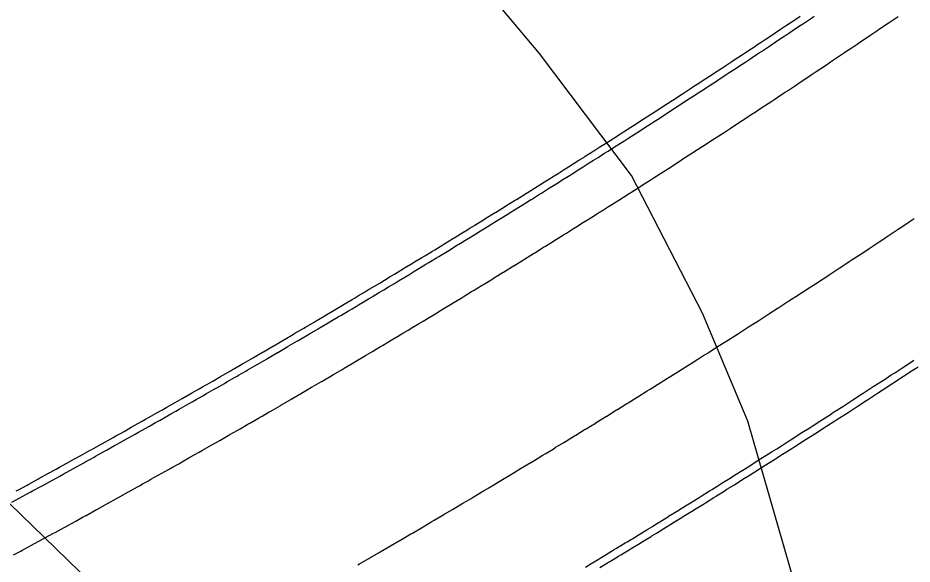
# Model space of a CAD drawing. Extents: x 2145380 to 2157287, y 139568 to 149130.
# Drawn here: x 2151489.7 to 2151565.5, y 142443.5 to 142489.9 of the extents above; entities that cross this region are included whole.
import ezdxf

# ---------------------------------------------------------------- set-up
doc = ezdxf.new("R2010")
doc.units = 0
doc.layers.add('PR_PREVIOUSLY CONSTRUCTED', color=7, linetype='Continuous')
doc.layers.add('TOPO_Flowline', color=7, linetype='Continuous')

msp = doc.modelspace()

# ---------------------------------------------------------------- linework, layer by layer
at = {"layer": 'PR_PREVIOUSLY CONSTRUCTED'}
for points in [[(2151489.511, 142449.716), (2151489.7, 142449.819), (2151490.429, 142450.216), (2151490.573, 142450.295), (2151491.346, 142450.718), (2151491.445, 142450.773), (2151492.262, 142451.221), (2151492.317, 142451.251), (2151492.89, 142451.566), (2151493.178, 142451.725), (2151493.188, 142451.731), (2151494.059, 142452.211), (2151494.093, 142452.23), (2151494.929, 142452.693), (2151495.008, 142452.736), (2151495.799, 142453.175), (2151495.922, 142453.243), (2151496.668, 142453.659), (2151496.835, 142453.752), (2151497.536, 142454.143), (2151497.747, 142454.262), (2151497.957, 142454.379), (2151498.404, 142454.629), (2151498.659, 142454.772), (2151499.271, 142455.116), (2151499.571, 142455.284), (2151500.138, 142455.603), (2151500.482, 142455.797), (2151501.004, 142456.092), (2151501.392, 142456.311), (2151501.87, 142456.582), (2151502.301, 142456.826), (2151502.735, 142457.073), (2151503.005, 142457.226), (2151503.21, 142457.343), (2151503.599, 142457.564), (2151504.118, 142457.86), (2151504.463, 142458.057), (2151505.026, 142458.379), (2151505.326, 142458.551), (2151505.933, 142458.899), (2151506.189, 142459.046), (2151506.839, 142459.419), (2151507.051, 142459.542), (2151507.745, 142459.941), (2151507.913, 142460.038), (2151508.033, 142460.108), (2151508.649, 142460.465), (2151508.774, 142460.536), (2151509.554, 142460.989), (2151509.634, 142461.035), (2151510.457, 142461.514), (2151510.494, 142461.535), (2151511.353, 142462.036), (2151511.36, 142462.041), (2151512.211, 142462.538), (2151512.263, 142462.568), (2151513.042, 142463.025), (2151513.069, 142463.041), (2151513.165, 142463.097), (2151513.927, 142463.545), (2151514.066, 142463.627), (2151514.783, 142464.05), (2151514.966, 142464.157), (2151515.64, 142464.556), (2151515.866, 142464.69), (2151516.495, 142465.063), (2151516.765, 142465.223), (2151517.35, 142465.571), (2151517.663, 142465.757), (2151518.03, 142465.975), (2151518.205, 142466.08), (2151518.561, 142466.292), (2151519.058, 142466.59), (2151519.414, 142466.802), (2151519.458, 142466.829), (2151519.912, 142467.101), (2151520.355, 142467.366), (2151520.764, 142467.613), (2151521.25, 142467.905), (2151521.616, 142468.126), (2151522.145, 142468.445), (2151522.467, 142468.64), (2151522.998, 142468.96), (2151523.04, 142468.986), (2151523.318, 142469.155), (2151523.934, 142469.528), (2151524.168, 142469.671), (2151524.827, 142470.071), (2151525.018, 142470.188), (2151525.719, 142470.615), (2151525.867, 142470.706), (2151526.611, 142471.161), (2151526.715, 142471.225), (2151527.502, 142471.707), (2151527.563, 142471.745), (2151527.945, 142471.979), (2151528.392, 142472.255), (2151528.41, 142472.266), (2151529.257, 142472.788), (2151529.282, 142472.803), (2151530.102, 142473.311), (2151530.171, 142473.353), (2151530.948, 142473.835), (2151531.059, 142473.904), (2151531.792, 142474.36), (2151531.947, 142474.456), (2151532.636, 142474.885), (2151532.834, 142475.009), (2151532.871, 142475.032), (2151533.48, 142475.412), (2151533.72, 142475.563), (2151534.323, 142475.94), (2151534.606, 142476.118), (2151535.165, 142476.469), (2151535.491, 142476.675), (2151536.006, 142476.999), (2151536.375, 142477.232), (2151536.847, 142477.53), (2151537.259, 142477.791), (2151537.687, 142478.062), (2151537.776, 142478.119), (2151538.141, 142478.35), (2151538.527, 142478.595), (2151539.024, 142478.911), (2151539.366, 142479.129), (2151539.905, 142479.473), (2151540.205, 142479.664), (2151540.786, 142480.036), (2151541.042, 142480.2), (2151541.666, 142480.6), (2151541.879, 142480.737), (2151542.545, 142481.165), (2151542.66, 142481.239), (2151542.716, 142481.275), (2151543.424, 142481.731), (2151543.552, 142481.813), (2151544.302, 142482.298), (2151544.387, 142482.353), (2151545.179, 142482.866), (2151545.222, 142482.894), (2151546.056, 142483.436), (2151546.889, 142483.979), (2151546.931, 142484.006), (2151547.523, 142484.392), (2151547.722, 142484.522), (2151547.807, 142484.578), (2151548.554, 142485.067), (2151548.681, 142485.151), (2151549.385, 142485.613), (2151549.555, 142485.724), (2151550.216, 142486.16), (2151550.428, 142486.299), (2151551.046, 142486.707), (2151551.3, 142486.875), (2151551.875, 142487.256), (2151552.172, 142487.452), (2151552.363, 142487.579), (2151552.704, 142487.806), (2151553.043, 142488.03), (2151553.532, 142488.356), (2151553.913, 142488.609), (2151554.36, 142488.908), (2151554.782, 142489.19), (2151555.187, 142489.46), (2151555.651, 142489.771), (2151556.013, 142490.014)], [(2151506.521, 142458.468), (2151507.171, 142458.842), (2151507.384, 142458.964), (2151508.078, 142459.364), (2151508.246, 142459.461), (2151508.367, 142459.531), (2151508.983, 142459.888), (2151509.108, 142459.959), (2151509.889, 142460.412), (2151509.969, 142460.459), (2151510.793, 142460.938), (2151510.829, 142460.959), (2151511.689, 142461.46), (2151511.697, 142461.465), (2151512.548, 142461.963), (2151512.6, 142461.993), (2151513.379, 142462.45), (2151513.407, 142462.466), (2151513.502, 142462.522), (2151514.265, 142462.97), (2151514.404, 142463.052), (2151515.122, 142463.476), (2151515.305, 142463.583), (2151515.979, 142463.982), (2151516.205, 142464.116), (2151516.835, 142464.489), (2151517.105, 142464.649), (2151517.691, 142464.998), (2151518.004, 142465.184), (2151518.371, 142465.403), (2151518.546, 142465.507), (2151518.903, 142465.72), (2151519.401, 142466.017), (2151519.756, 142466.23), (2151519.801, 142466.257), (2151520.254, 142466.529), (2151520.698, 142466.795), (2151521.108, 142467.041), (2151521.594, 142467.334), (2151521.96, 142467.555), (2151522.49, 142467.874), (2151522.812, 142468.069), (2151523.343, 142468.39), (2151523.385, 142468.416), (2151523.664, 142468.584), (2151524.28, 142468.958), (2151524.515, 142469.101), (2151525.173, 142469.502), (2151525.365, 142469.618), (2151526.067, 142470.046), (2151526.214, 142470.137), (2151526.959, 142470.592), (2151527.064, 142470.656), (2151527.851, 142471.139), (2151527.912, 142471.176), (2151528.294, 142471.411), (2151528.742, 142471.687), (2151528.76, 142471.698), (2151529.607, 142472.22), (2151529.632, 142472.236), (2151530.453, 142472.744), (2151530.522, 142472.786), (2151531.299, 142473.268), (2151531.411, 142473.337), (2151532.145, 142473.794), (2151532.299, 142473.89), (2151532.989, 142474.32), (2151533.187, 142474.443), (2151533.224, 142474.467), (2151533.833, 142474.847), (2151534.074, 142474.998), (2151534.677, 142475.376), (2151534.96, 142475.554), (2151535.52, 142475.905), (2151535.846, 142476.11), (2151536.362, 142476.435), (2151536.731, 142476.668), (2151537.203, 142476.967), (2151537.615, 142477.227), (2151538.044, 142477.499), (2151538.133, 142477.556), (2151538.499, 142477.787), (2151538.885, 142478.033), (2151539.382, 142478.348), (2151539.724, 142478.567), (2151540.264, 142478.911), (2151540.563, 142479.102), (2151541.145, 142479.474), (2151541.402, 142479.638), (2151542.026, 142480.039), (2151542.24, 142480.176), (2151542.906, 142480.604), (2151543.021, 142480.678), (2151543.077, 142480.714), (2151543.785, 142481.171), (2151543.913, 142481.253), (2151544.664, 142481.738), (2151544.749, 142481.794), (2151545.542, 142482.307), (2151545.585, 142482.335), (2151546.419, 142482.877), (2151547.253, 142483.42), (2151547.296, 142483.448), (2151547.887, 142483.834), (2151548.086, 142483.964), (2151548.172, 142484.02), (2151548.919, 142484.51), (2151549.047, 142484.593), (2151549.751, 142485.056), (2151549.921, 142485.167), (2151550.583, 142485.603), (2151550.795, 142485.743), (2151551.413, 142486.151), (2151551.668, 142486.319), (2151552.244, 142486.7), (2151552.54, 142486.897), (2151552.732, 142487.024), (2151553.073, 142487.25), (2151553.412, 142487.475), (2151553.902, 142487.801), (2151554.282, 142488.055), (2151554.73, 142488.353), (2151555.153, 142488.635), (2151555.558, 142488.906), (2151556.022, 142489.217), (2151556.384, 142489.46), (2151556.891, 142489.8), (2151557.211, 142490.015)], [(2151508.513, 142454.999), (2151509.167, 142455.375), (2151509.38, 142455.498), (2151510.077, 142455.9), (2151510.246, 142455.997), (2151510.368, 142456.067), (2151510.987, 142456.426), (2151511.112, 142456.498), (2151511.897, 142456.953), (2151511.977, 142457), (2151512.805, 142457.481), (2151512.842, 142457.502), (2151513.706, 142458.006), (2151513.713, 142458.01), (2151514.569, 142458.511), (2151514.621, 142458.541), (2151515.404, 142459), (2151515.432, 142459.016), (2151515.527, 142459.073), (2151516.294, 142459.523), (2151516.433, 142459.605), (2151517.155, 142460.031), (2151517.339, 142460.139), (2151518.016, 142460.539), (2151518.244, 142460.674), (2151518.876, 142461.049), (2151519.148, 142461.21), (2151519.736, 142461.56), (2151520.051, 142461.747), (2151520.42, 142461.967), (2151520.595, 142462.072), (2151520.954, 142462.286), (2151521.454, 142462.585), (2151521.811, 142462.798), (2151521.856, 142462.825), (2151522.312, 142463.098), (2151522.757, 142463.366), (2151523.169, 142463.613), (2151523.658, 142463.907), (2151524.026, 142464.129), (2151524.558, 142464.45), (2151524.882, 142464.646), (2151525.415, 142464.968), (2151525.457, 142464.994), (2151525.737, 142465.164), (2151526.356, 142465.539), (2151526.592, 142465.683), (2151527.254, 142466.085), (2151527.446, 142466.202), (2151528.151, 142466.633), (2151528.3, 142466.723), (2151529.048, 142467.181), (2151529.153, 142467.245), (2151529.944, 142467.73), (2151530.005, 142467.768), (2151530.389, 142468.004), (2151530.839, 142468.281), (2151530.857, 142468.292), (2151531.708, 142468.817), (2151531.734, 142468.833), (2151532.559, 142469.343), (2151532.628, 142469.385), (2151533.409, 142469.87), (2151533.521, 142469.939), (2151534.258, 142470.397), (2151534.414, 142470.494), (2151535.107, 142470.926), (2151535.306, 142471.05), (2151535.343, 142471.074), (2151535.955, 142471.456), (2151536.197, 142471.608), (2151536.802, 142471.987), (2151537.087, 142472.166), (2151537.649, 142472.519), (2151537.977, 142472.725), (2151538.495, 142473.052), (2151538.866, 142473.286), (2151539.341, 142473.586), (2151539.755, 142473.848), (2151540.186, 142474.121), (2151540.275, 142474.177), (2151540.642, 142474.41), (2151541.03, 142474.657), (2151541.529, 142474.974), (2151541.874, 142475.193), (2151542.416, 142475.539), (2151542.717, 142475.731), (2151543.301, 142476.105), (2151543.559, 142476.27), (2151544.186, 142476.672), (2151544.401, 142476.81), (2151545.07, 142477.24), (2151545.186, 142477.315), (2151545.242, 142477.351), (2151545.954, 142477.81), (2151546.083, 142477.893), (2151546.837, 142478.38), (2151546.923, 142478.435), (2151547.719, 142478.951), (2151547.762, 142478.979), (2151548.6, 142479.524), (2151549.438, 142480.07), (2151549.481, 142480.098), (2151550.075, 142480.486), (2151550.276, 142480.617), (2151550.361, 142480.672), (2151551.112, 142481.164), (2151551.24, 142481.248), (2151551.948, 142481.713), (2151552.119, 142481.825), (2151552.783, 142482.263), (2151552.997, 142482.403), (2151553.618, 142482.814), (2151553.874, 142482.982), (2151554.452, 142483.365), (2151554.75, 142483.563), (2151554.943, 142483.69), (2151555.286, 142483.918), (2151555.626, 142484.144), (2151556.118, 142484.472), (2151556.501, 142484.726), (2151556.95, 142485.026), (2151557.375, 142485.31), (2151557.782, 142485.582), (2151558.249, 142485.894), (2151558.613, 142486.138), (2151559.121, 142486.48), (2151559.443, 142486.696), (2151559.788, 142486.928), (2151559.993, 142487.067), (2151560.272, 142487.254), (2151560.865, 142487.653), (2151561.102, 142487.813), (2151561.737, 142488.24), (2151561.931, 142488.371), (2151562.609, 142488.827), (2151562.761, 142488.93), (2151563.481, 142489.414), (2151563.591, 142489.488), (2151564.353, 142490.001)], [(2151518.502, 142443.444), (2151518.629, 142443.517), (2151519.427, 142443.98), (2151519.509, 142444.028), (2151520.352, 142444.518), (2151520.389, 142444.539), (2151521.268, 142445.052), (2151521.276, 142445.056), (2151522.147, 142445.565), (2151522.2, 142445.596), (2151522.997, 142446.064), (2151523.025, 142446.08), (2151523.122, 142446.137), (2151523.902, 142446.596), (2151524.044, 142446.679), (2151524.779, 142447.112), (2151524.966, 142447.223), (2151525.655, 142447.63), (2151525.886, 142447.767), (2151526.53, 142448.149), (2151526.806, 142448.313), (2151527.405, 142448.669), (2151527.726, 142448.859), (2151528.101, 142449.083), (2151528.28, 142449.19), (2151528.644, 142449.407), (2151529.153, 142449.711), (2151529.517, 142449.929), (2151529.562, 142449.956), (2151530.026, 142450.234), (2151530.48, 142450.506), (2151530.899, 142450.758), (2151531.396, 142451.058), (2151531.771, 142451.283), (2151532.312, 142451.61), (2151532.642, 142451.809), (2151533.184, 142452.137), (2151533.228, 142452.164), (2151533.513, 142452.336), (2151534.142, 142452.718), (2151534.382, 142452.864), (2151535.056, 142453.274), (2151535.252, 142453.393), (2151535.969, 142453.831), (2151536.121, 142453.923), (2151536.882, 142454.389), (2151536.989, 142454.454), (2151537.794, 142454.948), (2151537.856, 142454.987), (2151538.247, 142455.227), (2151538.705, 142455.508), (2151538.723, 142455.52), (2151539.589, 142456.054), (2151539.615, 142456.07), (2151540.455, 142456.589), (2151540.525, 142456.632), (2151541.32, 142457.125), (2151541.434, 142457.196), (2151542.184, 142457.662), (2151542.342, 142457.761), (2151543.048, 142458.201), (2151543.25, 142458.327), (2151543.288, 142458.351), (2151543.911, 142458.74), (2151544.157, 142458.894), (2151544.773, 142459.28), (2151545.063, 142459.462), (2151545.635, 142459.822), (2151545.969, 142460.031), (2151546.496, 142460.364), (2151546.873, 142460.602), (2151547.357, 142460.907), (2151547.778, 142461.173), (2151548.216, 142461.451), (2151548.307, 142461.509), (2151548.681, 142461.746), (2151549.076, 142461.997), (2151549.584, 142462.32), (2151549.934, 142462.543), (2151550.486, 142462.895), (2151550.792, 142463.091), (2151551.387, 142463.471), (2151551.649, 142463.639), (2151552.288, 142464.048), (2151552.506, 142464.188), (2151553.187, 142464.626), (2151553.305, 142464.702), (2151553.362, 142464.739), (2151554.087, 142465.206), (2151554.217, 142465.29), (2151554.985, 142465.786), (2151555.072, 142465.842), (2151555.883, 142466.368), (2151555.926, 142466.396), (2151556.78, 142466.95), (2151557.632, 142467.506), (2151557.676, 142467.534), (2151558.281, 142467.929), (2151558.484, 142468.062), (2151558.571, 142468.119), (2151559.336, 142468.62), (2151559.466, 142468.705), (2151560.187, 142469.178), (2151560.36, 142469.292), (2151561.037, 142469.737), (2151561.254, 142469.88), (2151561.886, 142470.298), (2151562.146, 142470.47), (2151562.735, 142470.859), (2151563.038, 142471.06), (2151563.234, 142471.19), (2151563.583, 142471.422), (2151563.929, 142471.652), (2151564.431, 142471.985), (2151564.82, 142472.244), (2151565.277, 142472.55), (2151565.709, 142472.838)], [(2151537.815, 142443.251), (2151538.364, 142443.583), (2151538.408, 142443.61), (2151538.696, 142443.785), (2151539.333, 142444.171), (2151539.576, 142444.319), (2151540.257, 142444.733), (2151540.455, 142444.854), (2151541.181, 142445.297), (2151541.334, 142445.39), (2151542.104, 142445.861), (2151542.212, 142445.927), (2151543.027, 142446.427), (2151543.09, 142446.466), (2151543.485, 142446.708), (2151543.948, 142446.994), (2151543.967, 142447.005), (2151544.843, 142447.545), (2151544.869, 142447.561), (2151545.719, 142448.087), (2151545.79, 142448.131), (2151546.594, 142448.629), (2151546.709, 142448.701), (2151547.468, 142449.172), (2151547.628, 142449.272), (2151548.342, 142449.717), (2151548.546, 142449.845), (2151548.585, 142449.869), (2151549.215, 142450.262), (2151549.464, 142450.418), (2151550.087, 142450.809), (2151550.38, 142450.993), (2151550.959, 142451.356), (2151551.296, 142451.569), (2151551.83, 142451.905), (2151552.212, 142452.146), (2151552.7, 142452.455), (2151553.126, 142452.724), (2151553.57, 142453.005), (2151553.662, 142453.064), (2151554.04, 142453.303), (2151554.439, 142453.557), (2151554.953, 142453.884), (2151555.308, 142454.11), (2151555.866, 142454.465), (2151556.176, 142454.663), (2151556.777, 142455.048), (2151557.043, 142455.218), (2151557.688, 142455.632), (2151557.91, 142455.774), (2151558.599, 142456.217), (2151558.718, 142456.293), (2151558.775, 142456.331), (2151559.508, 142456.803), (2151559.641, 142456.888), (2151560.417, 142457.39), (2151560.505, 142457.447), (2151561.325, 142457.978), (2151561.369, 142458.007), (2151562.232, 142458.568), (2151563.095, 142459.13), (2151563.139, 142459.158), (2151563.751, 142459.558), (2151563.957, 142459.693), (2151564.045, 142459.75), (2151564.818, 142460.256), (2151564.95, 142460.343), (2151565.679, 142460.821)], [(2151539.042, 142443.214), (2151539.679, 142443.601), (2151539.922, 142443.749), (2151540.604, 142444.164), (2151540.802, 142444.285), (2151541.529, 142444.728), (2151541.682, 142444.821), (2151542.452, 142445.293), (2151542.561, 142445.359), (2151543.376, 142445.859), (2151543.439, 142445.898), (2151543.834, 142446.141), (2151544.298, 142446.426), (2151544.316, 142446.437), (2151545.193, 142446.978), (2151545.22, 142446.994), (2151546.07, 142447.52), (2151546.141, 142447.564), (2151546.945, 142448.063), (2151547.061, 142448.134), (2151547.82, 142448.606), (2151547.98, 142448.706), (2151548.695, 142449.151), (2151548.899, 142449.279), (2151548.938, 142449.303), (2151549.568, 142449.697), (2151549.817, 142449.853), (2151550.441, 142450.244), (2151550.735, 142450.428), (2151551.314, 142450.792), (2151551.652, 142451.005), (2151552.186, 142451.341), (2151552.568, 142451.582), (2151553.057, 142451.891), (2151553.483, 142452.161), (2151553.927, 142452.442), (2151554.019, 142452.501), (2151554.397, 142452.741), (2151554.797, 142452.994), (2151555.311, 142453.321), (2151555.666, 142453.547), (2151556.224, 142453.903), (2151556.535, 142454.102), (2151557.137, 142454.487), (2151557.403, 142454.657), (2151558.048, 142455.071), (2151558.27, 142455.213), (2151558.959, 142455.656), (2151559.079, 142455.733), (2151559.136, 142455.77), (2151559.87, 142456.243), (2151560.002, 142456.328), (2151560.779, 142456.83), (2151560.867, 142456.887), (2151561.688, 142457.419), (2151561.732, 142457.448), (2151562.596, 142458.009), (2151563.459, 142458.571), (2151563.503, 142458.6), (2151564.116, 142459), (2151564.322, 142459.135), (2151564.41, 142459.192), (2151565.184, 142459.699), (2151565.316, 142459.785), (2151566.045, 142460.264)], [(2151489.145, 142448.758), (2151489.83, 142449.131), (2151490.019, 142449.233), (2151490.748, 142449.631), (2151490.893, 142449.71), (2151491.666, 142450.133), (2151491.766, 142450.188), (2151492.583, 142450.637), (2151492.638, 142450.667), (2151493.212, 142450.982), (2151493.5, 142451.141), (2151493.51, 142451.147), (2151494.382, 142451.628), (2151494.416, 142451.646), (2151495.252, 142452.11), (2151495.331, 142452.153), (2151496.123, 142452.593), (2151496.246, 142452.661), (2151496.992, 142453.077), (2151497.159, 142453.17), (2151497.862, 142453.562), (2151498.073, 142453.68), (2151498.283, 142453.797), (2151498.73, 142454.048), (2151498.986, 142454.191), (2151499.598, 142454.535), (2151499.898, 142454.703), (2151500.465, 142455.023), (2151500.809, 142455.216), (2151501.332, 142455.512), (2151501.72, 142455.731), (2151502.199, 142456.002), (2151502.63, 142456.247), (2151503.064, 142456.493), (2151503.335, 142456.647), (2151503.54, 142456.763), (2151503.929, 142456.985), (2151504.449, 142457.281), (2151504.794, 142457.478), (2151505.357, 142457.8), (2151505.658, 142457.973), (2151506.264, 142458.32), (2151506.521, 142458.468)], [(2151489.296, 142444.29), (2151489.896, 142444.615), (2151490.026, 142444.685), (2151490.176, 142444.766), (2151490.82, 142445.116), (2151491.055, 142445.243), (2151491.743, 142445.618), (2151491.933, 142445.721), (2151492.666, 142446.121), (2151492.811, 142446.2), (2151493.588, 142446.625), (2151493.688, 142446.68), (2151494.51, 142447.131), (2151494.565, 142447.161), (2151495.141, 142447.478), (2151495.43, 142447.638), (2151495.441, 142447.644), (2151496.316, 142448.127), (2151496.351, 142448.146), (2151497.191, 142448.611), (2151497.27, 142448.655), (2151498.066, 142449.096), (2151498.189, 142449.165), (2151498.94, 142449.582), (2151499.107, 142449.676), (2151499.813, 142450.07), (2151500.025, 142450.188), (2151500.236, 142450.306), (2151500.685, 142450.558), (2151500.942, 142450.702), (2151501.558, 142451.047), (2151501.859, 142451.217), (2151502.429, 142451.538), (2151502.774, 142451.732), (2151503.3, 142452.029), (2151503.689, 142452.249), (2151504.17, 142452.522), (2151504.604, 142452.767), (2151505.04, 142453.015), (2151505.312, 142453.17), (2151505.518, 142453.287), (2151505.909, 142453.51), (2151506.431, 142453.807), (2151506.778, 142454.005), (2151507.344, 142454.329), (2151507.646, 142454.502), (2151508.256, 142454.851), (2151508.513, 142454.999)]]:
    msp.add_lwpolyline(points, dxfattribs=at)
at = {"layer": 'TOPO_Flowline'}
for points in [[(2151581.712, 142348.275), (2151580.106, 142363.699), (2151577.997, 142376.024), (2151570.062, 142407.882), (2151567.321, 142416.71), (2151560.434, 142429.197), (2151556.011, 142440.32), (2151551.599, 142455.65), (2151547.734, 142464.81), (2151541.725, 142476.498), (2151533.908, 142486.852), (2151527.338, 142494.689), (2151522.355, 142501.316), (2151519.129, 142506.741), (2151514.221, 142512.223), (2151508.957, 142519.329), (2151505.945, 142524.582), (2151503.479, 142528.79), (2151497.678, 142539.828), (2151493.335, 142547.087), (2151490.495, 142552.148), (2151484.581, 142567.894)], [(2151540.453, 142262.938), (2151539.744, 142275.92), (2151539.467, 142294.326), (2151538.324, 142306.204), (2151537.241, 142319.305), (2151536.007, 142338.325), (2151533.708, 142353.811), (2151530.911, 142366.24), (2151526.41, 142381.377), (2151519.53, 142400.652), (2151516.307, 142411.556), (2151512.638, 142417.454), (2151506.479, 142428.913), (2151496.86, 142440.942), (2151480.946, 142456.415), (2151477.135, 142459.62), (2151462.553, 142472.068), (2151460.911, 142474.245), (2151454.471, 142478.245), (2151451.55, 142479.428), (2151442.693, 142481.196)]]:
    msp.add_lwpolyline(points, dxfattribs=at)

doc.saveas('drawing.dxf')
